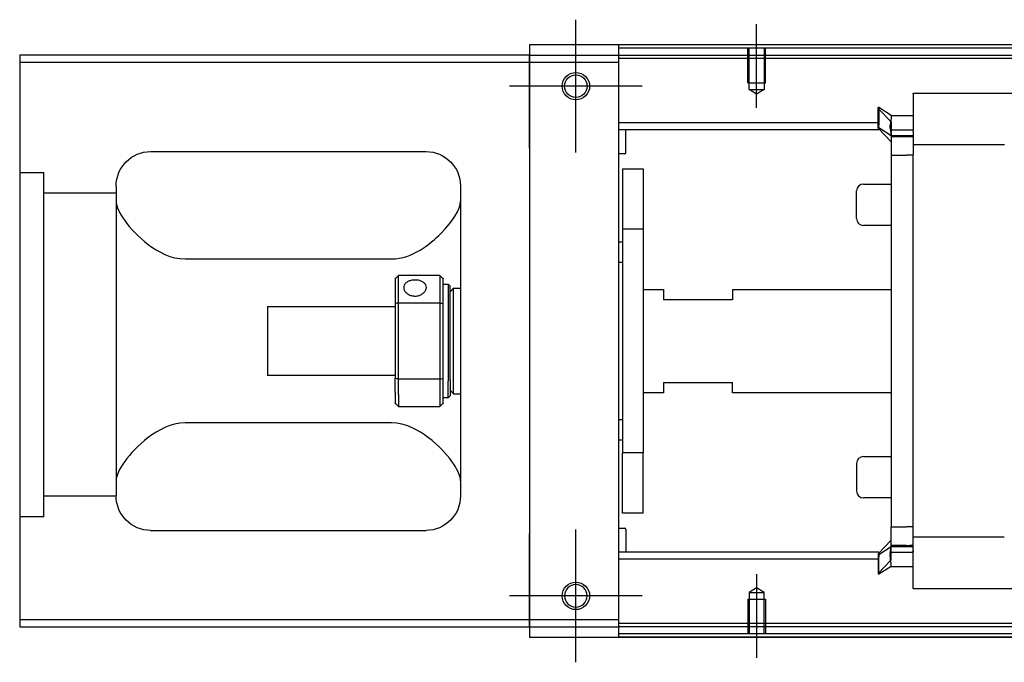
# Model space of a CAD drawing. Header units: millimetres. Extents: x -2774 to 3135, y -1571 to 860.
# Tile 443 of 625: x -835 to -692, y -730 to -636. Entities that reach past the tile are written whole.
import ezdxf
from ezdxf.lldxf.tags import DXFTag

# ---------------------------------------------------------------- set-up
doc = ezdxf.new("R2010")
doc.units = ezdxf.units.MM
doc.layers.get('0').update_dxf_attribs({"linetype": 'CONTINUOUS'})
tags = doc.linetypes.add('DASHED', pattern=[25.72, 12.86, -12.86]).pattern_tags.tags
tags[6:7] = [DXFTag(74, 4), DXFTag(75, 0), DXFTag(340, '0'), DXFTag(46, 0.0), DXFTag(50, 0.0), DXFTag(44, 0.0), DXFTag(45, 0.0)]
tags[4:5] = [DXFTag(74, 4), DXFTag(75, 0), DXFTag(340, '0'), DXFTag(46, 0.0), DXFTag(50, 0.0), DXFTag(44, 0.0), DXFTag(45, 0.0)]

msp = doc.modelspace()

# ---------------------------------------------------------------- linework, layer by layer
at = {"color": 0, "ltscale": 0.2}
for p, q in [((-754.69, -655.65), (-754.69, -636.35)), ((-754.69, -655.52), (-754.69, -636.47)), ((-728.44, -649.14), (-728.44, -637)), ((-745.04, -646), (-764.34, -646)), ((-745.17, -646), (-764.22, -646)), ((-754.69, -729.65), (-754.69, -710.35)), ((-754.69, -729.52), (-754.69, -710.47)), ((-728.44, -716.85), (-728.44, -729)), ((-745.04, -720), (-764.34, -720)), ((-745.17, -720), (-764.22, -720))]:
    msp.add_line(p, q, dxfattribs=at)
at = {"color": 0, "linetype": 'Continuous'}
for p, q in [((-95.44, -640), (-761.44, -640)), ((-761.44, -640), (-761.44, -641.5)), ((-748.44, -640.5), (-748.44, -640)), ((-761.44, -641.5), (-835.44, -641.5)), ((-835.44, -641.5), (-835.44, -723.5)), ((-761.44, -642.5), (-761.44, -641.5)), ((-761.44, -641.5), (-761.44, -653.42)), ((-592.44, -640.5), (-748.44, -640.5)), ((-748.44, -641.5), (-748.44, -640.5)), ((-748.44, -642.5), (-748.44, -641.5)), ((-835.44, -642.5), (-761.44, -642.5)), ((-761.44, -642.5), (-748.44, -642.5)), ((-761.44, -655), (-761.44, -642.5)), ((-748.44, -723.5), (-748.44, -642.5)), ((-761.44, -653.42), (-761.44, -655.9)), ((-816.44, -655.5), (-776.44, -655.5)), ((-761.44, -655), (-761.44, -711)), ((-761.44, -655.9), (-761.44, -660.6)), ((-821.44, -660.5), (-821.44, -705.5)), ((-771.44, -660.5), (-771.44, -705.5)), ((-761.44, -660.6), (-761.44, -663.08)), ((-761.44, -663.08), (-761.44, -702.92)), ((-811.44, -671.09), (-781.44, -671.09)), ((-780.94, -674), (-780.94, -677.59)), ((-774.44, -673.5), (-780.44, -673.5)), ((-780.44, -677.45), (-780.44, -673.5)), ((-774.44, -673.5), (-774.44, -677.45)), ((-773.94, -677.59), (-773.94, -674)), ((-773.94, -674.75), (-773.24, -674.75)), ((-773.24, -674.75), (-772.94, -675.05)), ((-773.24, -674.75), (-773.24, -688.83)), ((-772.94, -688.62), (-772.94, -675.05)), ((-772.94, -675.85), (-772.44, -675.35)), ((-772.44, -675.35), (-771.44, -675.35)), ((-772.44, -690.65), (-772.44, -675.35)), ((-780.94, -677.59), (-780.94, -688.41)), ((-780.44, -688.54), (-780.44, -677.45)), ((-780.44, -677.45), (-774.44, -677.45)), ((-774.44, -677.45), (-774.44, -688.54)), ((-773.94, -688.41), (-773.94, -677.59)), ((-799.44, -678), (-780.94, -678)), ((-799.44, -678), (-799.44, -688)), ((-780.94, -688), (-799.44, -688)), ((-780.94, -690.42), (-780.94, -688.41)), ((-774.44, -688.54), (-780.44, -688.54)), ((-780.44, -690.78), (-780.44, -688.54)), ((-774.44, -688.54), (-774.44, -690.78)), ((-773.94, -692), (-773.94, -688.41)), ((-773.24, -691.25), (-773.24, -688.83)), ((-772.94, -688.62), (-772.94, -690.95)), ((-780.94, -690.42), (-780.94, -692)), ((-772.94, -690.15), (-772.44, -690.65)), ((-780.44, -690.78), (-780.44, -692.5)), ((-774.44, -690.78), (-774.44, -692.5)), ((-773.24, -691.25), (-773.94, -691.25)), ((-772.94, -690.95), (-773.24, -691.25)), ((-772.44, -690.65), (-771.44, -690.65)), ((-780.44, -692.5), (-774.44, -692.5)), ((-781.44, -694.9), (-811.44, -694.9)), ((-761.44, -702.92), (-761.44, -705.4)), ((-761.44, -705.4), (-761.44, -710.1)), ((-816.44, -710.5), (-776.44, -710.5)), ((-761.44, -710.1), (-761.44, -712.58)), ((-761.44, -723.5), (-761.44, -711)), ((-761.44, -712.58), (-761.44, -724.5)), ((-835.44, -723.5), (-835.44, -724.5)), ((-761.44, -723.5), (-835.44, -723.5)), ((-835.44, -724.5), (-761.44, -724.5)), ((-761.44, -724.5), (-761.44, -723.5)), ((-748.44, -723.5), (-761.44, -723.5)), ((-761.44, -724.5), (-748.44, -724.5)), ((-761.44, -724.5), (-761.44, -726)), ((-748.44, -724.5), (-748.44, -723.5)), ((-748.44, -725.5), (-748.44, -724.5)), ((-761.44, -726), (-95.44, -726)), ((-592.44, -725.5), (-748.44, -725.5)), ((-748.44, -726), (-748.44, -725.5))]:
    msp.add_line(p, q, dxfattribs=at)
at = {"color": 0, "linetype": 'DASHED'}
for p, q in [((-761.44, -641.5), (-642.44, -641.5)), ((-642.44, -642), (-748.44, -642)), ((-705.69, -647.09), (-705.69, -647.04)), ((-705.69, -647.09), (-705.69, -652.4)), ((-710.69, -649.12), (-710.79, -649.12)), ((-710.79, -651.66), (-710.79, -649.12)), ((-710.79, -649.22), (-708.89, -651.2)), ((-708.89, -650.27), (-710.69, -649.12)), ((-710.69, -649.12), (-710.69, -651.66)), ((-708.89, -650.27), (-705.69, -650.27)), ((-710.79, -652.02), (-710.79, -651.66)), ((-710.69, -652.02), (-710.69, -651.66)), ((-710.79, -652.02), (-710.69, -652.02)), ((-710.79, -652.12), (-710.79, -652.02)), ((-708.89, -654.1), (-710.79, -652.12)), ((-710.69, -652.02), (-708.89, -653.17)), ((-708.89, -652.26), (-708.89, -653.32)), ((-708.89, -653.17), (-705.69, -653.17)), ((-706.69, -653.32), (-708.89, -653.32)), ((-708.89, -653.32), (-708.89, -656.02)), ((-705.69, -653.32), (-706.19, -653.32)), ((-705.69, -652.52), (-705.69, -652.4)), ((-705.69, -652.52), (-705.69, -654.52)), ((-705.69, -653.82), (-705.69, -653.82)), ((-705.69, -654.52), (-705.69, -655.25)), ((-708.89, -656.02), (-706.69, -656.02)), ((-705.69, -656.02), (-706.69, -656.02)), ((-705.69, -655.25), (-705.69, -655.98)), ((-712.94, -660.22), (-708.89, -660.22)), ((-713.94, -665.22), (-713.94, -661.22)), ((-713.94, -661.22), (-713.94, -661.22)), ((-708.89, -666.22), (-712.94, -666.22)), ((-712.94, -699.78), (-708.89, -699.78)), ((-713.94, -700.78), (-713.94, -704.78)), ((-708.89, -705.78), (-712.94, -705.78)), ((-831.94, -708.52), (-835.44, -708.52)), ((-708.89, -712.68), (-708.89, -709.98)), ((-708.89, -709.98), (-706.69, -709.98)), ((-705.69, -709.98), (-706.69, -709.98)), ((-705.69, -710.75), (-705.69, -710.02)), ((-708.89, -711.9), (-710.79, -713.88)), ((-705.69, -711.48), (-705.69, -710.75)), ((-705.69, -713.48), (-705.69, -711.48)), ((-710.69, -713.98), (-708.89, -712.83)), ((-708.89, -713.73), (-708.89, -712.68)), ((-706.69, -712.68), (-708.89, -712.68)), ((-708.89, -712.83), (-705.69, -712.83)), ((-705.69, -712.68), (-706.19, -712.68)), ((-705.69, -712.18), (-705.69, -712.18)), ((-710.79, -713.88), (-710.79, -713.98)), ((-710.79, -713.98), (-710.79, -714.33)), ((-710.79, -713.98), (-710.69, -713.98)), ((-710.79, -714.33), (-710.79, -716.87)), ((-710.79, -716.77), (-708.89, -714.79)), ((-710.69, -713.98), (-710.69, -714.33)), ((-710.69, -716.87), (-710.69, -714.33)), ((-709.02, -713.68), (-705.7, -713.68)), ((-705.69, -718.91), (-705.69, -713.48)), ((-705.69, -713.48), (-705.69, -713.6)), ((-708.89, -715.72), (-710.69, -716.87)), ((-708.89, -715.72), (-705.69, -715.72)), ((-710.69, -716.87), (-710.79, -716.87)), ((-705.69, -718.91), (-705.69, -718.96))]:
    msp.add_line(p, q, dxfattribs=at)
at = {"color": 0, "linetype": 'DASHED', "ltscale": 0.1}
for p, q in [((-729.74, -645.5), (-729.74, -640.5)), ((-729.52, -646.49), (-729.52, -640.5)), ((-727.37, -640.5), (-727.37, -646.49)), ((-727.14, -645.5), (-727.14, -640.5)), ((-729.74, -645.5), (-727.14, -645.5)), ((-728.44, -647.14), (-729.52, -646.49)), ((-729.52, -646.49), (-727.37, -646.49)), ((-727.37, -646.49), (-728.44, -647.14)), ((-728.44, -718.86), (-729.52, -719.5)), ((-727.37, -719.5), (-728.44, -718.86)), ((-729.74, -720.5), (-727.14, -720.5)), ((-729.74, -720.5), (-729.74, -725.5)), ((-729.52, -719.5), (-729.52, -725.5)), ((-729.52, -719.5), (-727.37, -719.5)), ((-727.37, -725.5), (-727.37, -719.5)), ((-727.14, -720.5), (-727.14, -725.5))]:
    msp.add_line(p, q, dxfattribs=at)
at = {"color": 0, "linetype": 'DASHED', "ltscale": 0.6}
for p, q in [((-705.69, -647.04), (-604.19, -647.04)), ((-710.69, -651.32), (-748.44, -651.32)), ((-710.69, -652.32), (-748.44, -652.32)), ((-747.44, -655.64), (-747.44, -652.32)), ((-709.02, -652.32), (-705.7, -652.32)), ((-692.44, -654.52), (-705.69, -654.52)), ((-747.64, -655.84), (-748.44, -655.84)), ((-708.89, -656.02), (-708.89, -709.98)), ((-705.69, -710.02), (-705.69, -655.98)), ((-747.94, -658), (-744.94, -658)), ((-747.94, -658), (-747.94, -666.75)), ((-744.94, -658), (-744.94, -666.75)), ((-744.94, -666.75), (-747.94, -666.75)), ((-747.94, -666.75), (-747.94, -699.25)), ((-744.94, -666.75), (-744.94, -699.25)), ((-748.44, -668.59), (-747.94, -668.59)), ((-747.94, -671.59), (-748.44, -671.59)), ((-744.94, -675.5), (-741.94, -675.5)), ((-741.94, -675.5), (-741.94, -677)), ((-731.94, -675.5), (-708.89, -675.5)), ((-731.94, -675.5), (-731.94, -677)), ((-731.94, -677), (-741.94, -677)), ((-741.94, -689), (-731.94, -689)), ((-741.94, -689), (-741.94, -690.5)), ((-731.94, -690.5), (-731.94, -689)), ((-741.94, -690.5), (-744.94, -690.5)), ((-708.89, -690.5), (-731.94, -690.5)), ((-748.44, -694.4), (-747.94, -694.4)), ((-747.94, -697.4), (-748.44, -697.4)), ((-744.94, -699.25), (-747.94, -699.25)), ((-747.94, -708), (-747.94, -699.25)), ((-744.94, -708), (-744.94, -699.25)), ((-744.94, -708), (-747.94, -708)), ((-748.44, -710.15), (-747.64, -710.15)), ((-747.44, -710.35), (-747.44, -713.68)), ((-692.48, -711.48), (-705.69, -711.48)), ((-710.69, -713.68), (-748.44, -713.68)), ((-710.69, -714.68), (-748.44, -714.68)), ((-604.19, -718.96), (-705.69, -718.96)), ((-642.44, -724), (-748.44, -724)), ((-642.44, -724.5), (-748.44, -724.5))]:
    msp.add_line(p, q, dxfattribs=at)
at = {"color": 0, "linetype": 'DASHED', "ltscale": 0.3}
for p, q in [((-835.44, -658.52), (-831.94, -658.52)), ((-831.94, -708.52), (-831.94, -658.52)), ((-821.44, -661.52), (-831.94, -661.52)), ((-821.44, -705.52), (-831.94, -705.52))]:
    msp.add_line(p, q, dxfattribs=at)
at = {"color": 0, "linetype": 'Continuous'}
for centre, radius in [((-754.69, -646), 2), ((-754.69, -646), 1.65), ((-754.69, -720), 2)]:
    msp.add_circle(centre, radius, dxfattribs=at)
at = {"color": 0, "linetype": 'Continuous', "extrusion": (-6.12303e-17, 0, -1)}
msp.add_circle((754.69, -720), 1.65, dxfattribs=at)
for centre, start, end in [((816.44, -660.5), 0, 90), ((776.44, -660.5), 90, 180), ((816.44, -705.5), 270, 0), ((776.44, -705.5), 180, 270)]:
    msp.add_arc(centre, 5, start, end, dxfattribs=at)
at = {"color": 0, "linetype": 'DASHED', "ltscale": 0.6}
for centre, start, end in [((-747.64, -655.64), 270, 0), ((-747.64, -710.35), 0, 90)]:
    msp.add_arc(centre, 0.2, start, end, dxfattribs=at)
at = {"color": 0, "linetype": 'DASHED'}
for centre, start, end in [((-712.94, -661.22), 90, 180), ((-712.94, -665.22), 180, 270), ((-712.94, -700.78), 90, 180), ((-712.94, -704.78), 180, 270)]:
    msp.add_arc(centre, 1, start, end, dxfattribs=at)
at = {"color": 0, "linetype": 'Continuous'}
for points, degree in [([(-592.44, -640), (-748.44, -640)], 1), ([(-821.44, -662.71), (-821.44, -663.46), (-820.97, -664.43), (-820.2, -665.5)], 3), ([(-780.94, -674), (-780.78, -673.83), (-780.61, -673.67), (-780.44, -673.5)], 3), ([(-774.44, -673.5), (-774.28, -673.67), (-774.11, -673.83), (-773.94, -674)], 3), ([(-780.44, -677.45), (-780.61, -677.5), (-780.78, -677.54), (-780.94, -677.59)], 3), ([(-774.44, -677.45), (-774.28, -677.5), (-774.11, -677.54), (-773.94, -677.59)], 3), ([(-780.44, -688.54), (-780.61, -688.5), (-780.78, -688.45), (-780.94, -688.41)], 3), ([(-774.44, -688.54), (-774.28, -688.5), (-774.11, -688.45), (-773.94, -688.41)], 3), ([(-780.44, -692.5), (-780.61, -692.33), (-780.78, -692.17), (-780.94, -692)], 3), ([(-773.94, -692), (-774.11, -692.17), (-774.28, -692.33), (-774.44, -692.5)], 3), ([(-820.2, -700.5), (-820.98, -701.57), (-821.44, -702.54), (-821.44, -703.29)], 3), ([(-771.44, -703.29), (-771.44, -702.54), (-771.91, -701.57), (-772.69, -700.5)], 3), ([(-592.44, -726), (-748.44, -726)], 1)]:
    msp.add_open_spline(points, degree=degree, dxfattribs=at)
at = {"color": 0, "linetype": 'DASHED'}
for points, knots in [([(-708.89, -650.27), (-708.89, -650.29), (-708.89, -650.36), (-708.91, -650.58), (-708.93, -650.74), (-708.97, -651.12), (-708.99, -651.35), (-709.03, -651.72), (-709.04, -651.84), (-709.06, -651.97)], [0, 0, 0, 0, 0.287722, 0.287722, 0.57524, 0.57524, 0.866218, 0.866218, 1, 1, 1, 1]), ([(-709.05, -652.1), (-709.05, -652.08), (-709.06, -652.06), (-709.06, -652.01), (-709.06, -651.99), (-709.06, -651.97)], [0, 0, 0, 0, 0.477374, 0.477374, 1, 1, 1, 1]), ([(-709.02, -652.33), (-709.01, -652.41), (-708.99, -652.48), (-708.96, -652.69), (-708.95, -652.81), (-708.92, -653), (-708.91, -653.07), (-708.9, -653.15), (-708.89, -653.17), (-708.89, -653.17)], [0, 0, 0, 0, 0.160093, 0.160093, 0.46629, 0.46629, 0.769268, 0.769268, 1, 1, 1, 1]), ([(-709.02, -713.67), (-709.01, -713.59), (-708.99, -713.51), (-708.96, -713.31), (-708.95, -713.18), (-708.92, -712.99), (-708.91, -712.92), (-708.9, -712.85), (-708.89, -712.83), (-708.89, -712.83)], [0, 0, 0, 0, 0.160093, 0.160093, 0.46629, 0.46629, 0.769268, 0.769268, 1, 1, 1, 1]), ([(-709.05, -713.9), (-709.05, -713.92), (-709.06, -713.94), (-709.06, -713.98), (-709.06, -714.01), (-709.06, -714.03)], [0, 0, 0, 0, 0.477374, 0.477374, 1, 1, 1, 1]), ([(-708.89, -715.72), (-708.89, -715.7), (-708.89, -715.63), (-708.91, -715.41), (-708.93, -715.26), (-708.97, -714.87), (-708.99, -714.64), (-709.03, -714.28), (-709.04, -714.16), (-709.06, -714.03)], [0, 0, 0, 0, 0.287722, 0.287722, 0.57524, 0.57524, 0.866218, 0.866218, 1, 1, 1, 1])]:
    msp.add_open_spline(points, degree=3, knots=knots, dxfattribs=at)
for points, degree in [([(-709.06, -651.97), (-709.04, -651.79), (-709.02, -651.61), (-709, -651.45)], 3), ([(-709.05, -652.1), (-709.04, -652.18), (-709.03, -652.25), (-709.02, -652.33)], 3), ([(-708.89, -653.32), (-707.89, -653.32)], 1), ([(-707.89, -653.32), (-705.69, -653.32)], 1), ([(-708.89, -712.68), (-707.89, -712.68)], 1), ([(-707.89, -712.68), (-705.69, -712.68)], 1), ([(-709.06, -714.03), (-709.04, -714.21), (-709.02, -714.39), (-709, -714.55)], 3), ([(-709.05, -713.9), (-709.04, -713.82), (-709.03, -713.74), (-709.02, -713.67)], 3)]:
    msp.add_open_spline(points, degree=degree, dxfattribs=at)
for points in [[(-708.89, -651.2), (-708.89, -651.25), (-708.89, -652.26)], [(-708.89, -714.79), (-708.89, -714.75), (-708.89, -713.73)]]:
    msp.add_rational_spline(points, [1, 0.817576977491, 1], degree=2, dxfattribs=at)
at = {"color": 0, "linetype": 'Continuous'}
for points, knots in [([(-781.44, -671.09), (-779.92, -671.09), (-778.51, -670.53), (-776.1, -669.07), (-775.11, -668.21), (-772.55, -665.6), (-771.44, -663.87), (-771.44, -662.71)], [0, 0, 0, 0, 0.25, 0.25, 0.5, 0.5, 1, 1, 1, 1]), ([(-820.2, -665.5), (-819.38, -666.64), (-818.25, -667.86), (-815.36, -670.07), (-813.51, -671.09), (-811.44, -671.09)], [0, 0, 0, 0, 0.5, 0.5, 1, 1, 1, 1]), ([(-776.39, -675.22), (-776.39, -675.09), (-776.43, -674.96), (-776.55, -674.73), (-776.64, -674.62), (-776.87, -674.44), (-777.01, -674.36), (-777.32, -674.24), (-777.49, -674.19), (-777.85, -674.14), (-778.04, -674.14), (-778.41, -674.16), (-778.59, -674.19), (-778.92, -674.29), (-779.07, -674.35), (-779.34, -674.52), (-779.45, -674.62), (-779.61, -674.83), (-779.66, -674.96), (-779.69, -675.13), (-779.69, -675.18), (-779.69, -675.22)], [0, 0, 0, 0, 0.106605, 0.106605, 0.21316, 0.21316, 0.320465, 0.320465, 0.42832, 0.42832, 0.535356, 0.535356, 0.641477, 0.641477, 0.748016, 0.748016, 0.855648, 0.855648, 0.963354, 0.963354, 1, 1, 1, 1]), ([(-779.69, -675.22), (-779.69, -675.35), (-779.66, -675.48), (-779.54, -675.74), (-779.45, -675.87), (-779.22, -676.09), (-779.08, -676.19), (-778.77, -676.35), (-778.6, -676.41), (-778.23, -676.47), (-778.05, -676.48), (-777.68, -676.45), (-777.5, -676.41), (-777.17, -676.28), (-777.02, -676.2), (-776.75, -675.99), (-776.64, -675.87), (-776.48, -675.62), (-776.43, -675.49), (-776.4, -675.31), (-776.39, -675.27), (-776.39, -675.22)], [0, 0, 0, 0, 0.106605, 0.106605, 0.21316, 0.21316, 0.320465, 0.320465, 0.42832, 0.42832, 0.535356, 0.535356, 0.641477, 0.641477, 0.748016, 0.748016, 0.855648, 0.855648, 0.963354, 0.963354, 1, 1, 1, 1]), ([(-811.44, -694.9), (-813.51, -694.9), (-815.36, -695.93), (-818.23, -698.13), (-819.38, -699.36), (-820.2, -700.5)], [0, 0, 0, 0, 0.5, 0.5, 1, 1, 1, 1]), ([(-772.69, -700.5), (-773.51, -699.36), (-774.64, -698.14), (-777.53, -695.93), (-779.38, -694.9), (-781.44, -694.9)], [0, 0, 0, 0, 0.5, 0.5, 1, 1, 1, 1])]:
    msp.add_open_spline(points, degree=3, knots=knots, dxfattribs=at)

doc.saveas('drawing.dxf')
